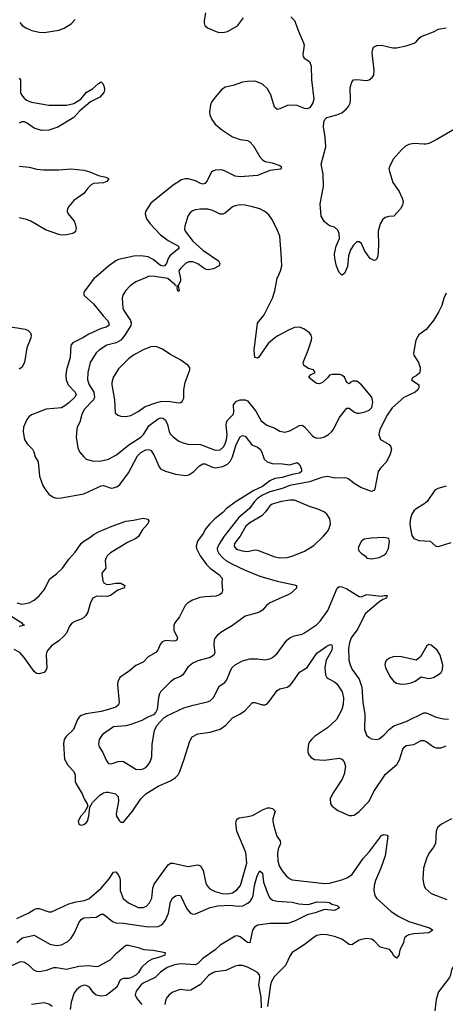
# Model space of a CAD drawing. Header units: inches. Extents: x 1682530 to 1839546, y 640742 to 791647.
# Tile 746 of 923: x 1825834 to 1829264, y 714132 to 722076. Entities that reach past the tile are written whole.
import ezdxf

# ---------------------------------------------------------------- set-up
doc = ezdxf.new("R2010")
doc.units = ezdxf.units.IN
doc.header["$MEASUREMENT"] = 0
doc.layers.add('B8721', color=7, linetype='Continuous')
doc.layers.add('B8722', color=7, linetype='Continuous')

msp = doc.modelspace()

# ---------------------------------------------------------------- linework, layer by layer
at = {"layer": 'B8721', "color": 5}
for points, elevation in [([(1826446.6, 720000), (1826434.9, 719990), (1826359.3, 719890), (1826348, 719870), (1826353, 719850), (1826430, 719783.2), (1826506.2, 719686.1), (1826542.8, 719650), (1826553.6, 719630), (1826551.3, 719610), (1826530, 719596.5), (1826490, 719585.2), (1826390, 719539.1), (1826343.1, 719510), (1826262, 719470), (1826245.8, 719450), (1826242, 719350), (1826211.8, 719250), (1826207.1, 719210), (1826209.4, 719170), (1826223.5, 719130), (1826282, 719070), (1826290.2, 719050), (1826278.9, 719030), (1826230, 718986.1), (1826198.7, 718961.3), (1826170, 718945.6), (1826046.4, 718933.6), (1825930, 718887.4), (1825908.7, 718871.3), (1825891.6, 718850), (1825864.6, 718790), (1825861.1, 718750), (1825874, 718690), (1825894.8, 718654.8), (1825936.5, 718610), (1825948.7, 718590), (1825959.3, 718550), (1825982.6, 718510), (1825993.5, 718393.5), (1826019.2, 718319.2), (1826035.5, 718290), (1826070, 718247.3), (1826102.8, 718222.8), (1826130, 718215.5), (1826170, 718218.7), (1826350, 718251.5), (1826490, 718316.3), (1826510, 718318.4), (1826570, 718296.3), (1826590, 718298.4), (1826621.8, 718310), (1826643.9, 718330), (1826710, 718419.6), (1826782.5, 718557.5), (1826810, 718584.1), (1826850, 718605.8), (1826870, 718609.4), (1826890, 718602.9), (1826896.2, 718596.2), (1826918.9, 718558.9), (1826957.3, 718470), (1826970, 718452.9), (1827010, 718432.5), (1827090, 718409.6), (1827170, 718399.6), (1827196.2, 718403.8), (1827238, 718430), (1827282.4, 718477.6), (1827310, 718493.2), (1827330, 718492.2), (1827379.5, 718470), (1827410, 718461.8), (1827470, 718470.6), (1827510, 718489.5), (1827530, 718511.7), (1827548.7, 718550), (1827579.1, 718650), (1827610, 718710.4), (1827630, 718722.6), (1827650, 718715.3), (1827705.5, 718645.5), (1827750, 718628), (1827771.4, 718611.4), (1827785.9, 718585.9), (1827805, 718530), (1827829.1, 718509.1), (1827870, 718496.8), (1827953.3, 718493.3), (1828010, 718483.6), (1828070, 718504.9), (1828090, 718487.4), (1828105.6, 718450), (1828105.7, 718430), (1828090, 718418.8), (1828030, 718407.2), (1827950, 718381.7), (1827890, 718374.6), (1827850, 718356), (1827790, 718310.2), (1827721.4, 718278.6), (1827570, 718184), (1827498.5, 718130), (1827470, 718099.3), (1827407.2, 718050), (1827365.7, 718010), (1827333.4, 717970), (1827313.4, 717930), (1827267, 717870), (1827256.5, 717830), (1827258.7, 717810), (1827287.2, 717750), (1827339.5, 717679.5), (1827370, 717650.2), (1827438.9, 717599), (1827466.4, 717570), (1827463.1, 717530), (1827468.8, 717470), (1827462.4, 717450), (1827444.5, 717435.6), (1827414.6, 717425.4), (1827330, 717421), (1827286.6, 717413.4), (1827227.3, 717392.7), (1827185.3, 717370), (1827167.2, 717350), (1827121.7, 717258.3), (1827085.3, 717210), (1827075.8, 717190), (1827075.9, 717150), (1827106.2, 717090), (1827100.3, 717070), (1827090, 717063.7), (1827070, 717062.2), (1827010, 717067.4), (1826982.9, 717057.1), (1826965.2, 717034.8), (1826947.2, 716990), (1826930, 716971.3), (1826870, 716935.1), (1826830, 716892.8), (1826770, 716865.1), (1826717.8, 716822.2), (1826640.5, 716770), (1826625.1, 716734.9), (1826622.4, 716710), (1826636.9, 716570), (1826630, 716547.6), (1826608, 716530), (1826550.7, 716510), (1826490, 716495.7), (1826370, 716477), (1826330, 716461.8), (1826314.3, 716450), (1826299.1, 716430), (1826268.8, 716350), (1826208.2, 716291.8), (1826192.4, 716270), (1826187.1, 716232.9), (1826195.8, 716110), (1826222.5, 716062.5), (1826270.5, 716010), (1826281.1, 715981.1), (1826282.4, 715930), (1826288.4, 715910), (1826338, 715830), (1826352.4, 715790), (1826378.8, 715750), (1826382.8, 715730), (1826356.7, 715683.3), (1826326, 715650), (1826304.9, 715610), (1826310, 715586), (1826330, 715578.8), (1826350, 715584), (1826370, 715597.3), (1826379.5, 715610), (1826391.6, 715651.6), (1826398, 715722), (1826419.6, 715760.4), (1826480, 715820), (1826510, 715838.3), (1826530, 715843.7), (1826550, 715844.4), (1826606, 715830), (1826626.4, 715810), (1826631.3, 715770), (1826610.2, 715670), (1826615.2, 715650), (1826635.8, 715615.8), (1826650, 715600.9), (1826670, 715602.3), (1826742.4, 715690), (1826809.6, 715790), (1826849.8, 715830.2), (1826950, 715891.3), (1827050, 715934.9), (1827090, 715962), (1827110, 715983.8), (1827124, 716010), (1827160.4, 716110), (1827204.1, 716255.9), (1827224.7, 716290), (1827270, 716314.2), (1827370, 716328.2), (1827450, 716352.4), (1827494.7, 716385.3), (1827550, 716443.7), (1827607.6, 716472.4), (1827650, 716502.4), (1827710, 716566.7), (1827730, 716567.2), (1827790, 716547.6), (1827810, 716547.4), (1827825.1, 716554.9), (1827844.7, 716575.3), (1827910, 716664.9), (1827930, 716678.7), (1827988.5, 716691.5), (1828010, 716705.3), (1828030, 716726.4), (1828089.2, 716810.8), (1828150, 716848.5), (1828230, 716964.3), (1828310, 717022.9), (1828335.3, 717035.3), (1828350, 717032.2), (1828353.3, 717010), (1828348.6, 716990), (1828303.1, 716910), (1828294.4, 716850), (1828297.8, 716790), (1828308.1, 716770), (1828320, 716760), (1828370, 716733.1), (1828390, 716717.5), (1828433.5, 716653.5), (1828444.2, 716604.2), (1828440.8, 716550), (1828429.4, 716510), (1828387.8, 716430), (1828315.8, 716364.2), (1828210, 716294), (1828184.4, 716270), (1828168.7, 716250), (1828161.3, 716230), (1828155.3, 716190), (1828155.8, 716170), (1828164.2, 716144.2), (1828183.4, 716123.4), (1828210, 716107.7), (1828290, 716103.2), (1828410, 716119), (1828431, 716111), (1828450.3, 716090), (1828459, 716050), (1828449.1, 715990), (1828433.4, 715950), (1828355.2, 715830), (1828336.9, 715790), (1828337.6, 715750), (1828352.4, 715730), (1828397, 715697), (1828490, 715656.4), (1828510, 715654.4), (1828530, 715659.5), (1828570, 715688.7), (1828649.8, 715770), (1828687.9, 715850), (1828782.8, 715990), (1828874, 716066), (1828894.6, 716105.4), (1828922.3, 716190), (1828932.6, 716207.4), (1828950, 716219.7), (1829010, 716229.2), (1829070, 716260.8), (1829090, 716261.5), (1829110, 716254), (1829170, 716208.8), (1829190, 716201.1), (1829230, 716201.7), (1829270, 716217.7)], 620), ([(1826860.9, 720000), (1826770, 719961), (1826724.9, 719930), (1826687.2, 719890), (1826665.7, 719854.3), (1826660.2, 719830), (1826666.2, 719750), (1826672.3, 719730), (1826726.3, 719650), (1826732.4, 719630), (1826728.6, 719610), (1826682.2, 719530), (1826650, 719489.8), (1826611.1, 719468.9), (1826535.8, 719450), (1826473.4, 719410), (1826450, 719389.7), (1826402.6, 719310), (1826383.5, 719230), (1826381.1, 719170), (1826394.5, 719130), (1826432, 719070), (1826437.7, 719030), (1826429.3, 719010), (1826353.2, 718930), (1826335.5, 718890), (1826318.3, 718830), (1826298, 718790), (1826294.9, 718770), (1826288.8, 718708.8), (1826301.4, 718621.4), (1826315.5, 718590), (1826350, 718550.7), (1826370.4, 718530.4), (1826430, 718515.3), (1826490, 718516.5), (1826530, 718526.3), (1826550, 718531.7), (1826615.5, 718564.5), (1826713.4, 718646.6), (1826810, 718708.7), (1826831, 718729), (1826878.3, 718801.7), (1826950, 718855.2), (1826970, 718863.8), (1826990, 718861.5), (1827010, 718845.2), (1827026.3, 718810), (1827039, 718750), (1827050, 718731.5), (1827071, 718710), (1827116.7, 718676.7), (1827144.3, 718664.3), (1827190, 718652.1), (1827290, 718650.2), (1827410, 718602.9), (1827450, 718606.9), (1827476.2, 718630), (1827490, 718654.9), (1827500.2, 718690), (1827505.7, 718730), (1827498.4, 718801.6), (1827502, 718830), (1827512.5, 718847.5), (1827553.7, 718890), (1827560.4, 718910), (1827558.4, 718970), (1827561.7, 718978.3), (1827581.4, 718998.5), (1827611, 719009), (1827650, 719010.4), (1827670, 719000.3), (1827736.7, 718916.7), (1827780.9, 718840.9), (1827825.3, 718805.2), (1827890, 718779.5), (1827930, 718757.1), (1827970, 718747.7), (1828010, 718758), (1828090, 718803), (1828110, 718804.9), (1828130, 718790.8), (1828190, 718721.6), (1828208.2, 718708.2), (1828230, 718700.9), (1828263, 718703), (1828290, 718711.4), (1828323.6, 718730), (1828346.3, 718750), (1828362, 718770), (1828410, 718862.8), (1828470, 718941), (1828490, 718942.8), (1828532, 718910), (1828550, 718902.8), (1828570, 718902.8), (1828609.3, 718910.7), (1828650, 718926), (1828672.1, 718947.9), (1828681.2, 718990), (1828673.2, 719030), (1828590, 719129.3), (1828550, 719160.9), (1828519.1, 719160.9), (1828498, 719150), (1828490, 719138), (1828470, 719148), (1828452.5, 719192.5), (1828430, 719208.7), (1828413.2, 719213.2), (1828350, 719212.7), (1828331.1, 719208.9), (1828318, 719190), (1828274.8, 719150), (1828250, 719139.5), (1828230, 719142), (1828214, 719150), (1828164, 719190), (1828178, 719210), (1828215.3, 719230), (1828202, 719250), (1828162.6, 719262.6), (1828125.2, 719285.2), (1828117.6, 719310), (1828159.7, 719410), (1828186, 719490), (1828187.6, 719510), (1828182.9, 719530), (1828169.7, 719549.7), (1828122.8, 719582.8), (1828090, 719594.3), (1828050, 719592.6), (1828006, 719574), (1827914.9, 719525.1), (1827890.3, 719509.7), (1827837, 719463), (1827758, 719350), (1827750, 719346), (1827729, 719350), (1827722.7, 719410), (1827751.7, 719628.3), (1827803.8, 719696.2), (1827871, 719829), (1827889.6, 719890), (1827909.7, 719990), (1827914.2, 720000)], 640), ([(1827128.6, 720000), (1827130, 719994), (1827130.3, 719970), (1827111, 719930), (1827118, 719890), (1827114.8, 719885.2), (1827110, 719884), (1827107, 719893), (1827103.1, 719916.9), (1827107.3, 719927.3), (1827090, 719929), (1827083.7, 719943.7), (1827070, 719949.5), (1827027.4, 719987.4), (1826956.6, 720000)], 640), ([(1829270.6, 719870), (1829253, 719830), (1829237.1, 719770), (1829210, 719717.2), (1829170, 719649.2), (1829110, 719577.2), (1829050, 719534), (1829025.5, 719490), (1829006.9, 719386.9), (1829010.4, 719370), (1829048, 719310), (1829060.5, 719270), (1829062, 719250), (1829055.1, 719224.9), (1829030, 719203.7), (1829002, 719190), (1828992, 719170), (1829051.3, 719130), (1829050, 719106), (1829042, 719090), (1829022, 719070), (1828930, 719028.7), (1828834.9, 718945.1), (1828794.6, 718885.4), (1828735.5, 718770), (1828728, 718730), (1828742, 718690), (1828810.6, 718650), (1828826, 718630), (1828830.4, 718610), (1828820.4, 718570), (1828790.3, 718509.7), (1828740.7, 718459.3), (1828723, 718430), (1828695.5, 718290), (1828690, 718279), (1828670, 718269.6), (1828583.3, 718303.3), (1828530, 718335.6), (1828487.3, 718370), (1828470, 718377.1), (1828450, 718380.7), (1828376.6, 718376.6), (1828311.6, 718391.6), (1828270, 718383), (1828170, 718347.7), (1828010, 718318.3), (1827950, 718293.2), (1827850, 718266.4), (1827790, 718240.1), (1827750, 718214.1), (1827726.3, 718190), (1827686.4, 718133.6), (1827600.6, 718059.4), (1827481.3, 717910), (1827437.7, 717842.3), (1827426.2, 717810), (1827428.4, 717790), (1827438.3, 717770), (1827470, 717733.9), (1827494.3, 717714.3), (1827544.8, 717684.8), (1827650, 717635.5), (1827770, 717587.2), (1827910, 717546.8), (1828050, 717518), (1828064.9, 717510), (1828065.5, 717490), (1828014.6, 717445.4), (1827850, 717371.1), (1827823.7, 717350), (1827790, 717313.3), (1827770, 717299.7), (1827750, 717289.7), (1827650, 717265.1), (1827550, 717187.6), (1827463.4, 717136.6), (1827427.3, 717110), (1827410.6, 717090), (1827401.6, 717070), (1827398.4, 717030), (1827405.5, 716970), (1827397.3, 716950), (1827368.7, 716931.3), (1827270, 716903.5), (1827230, 716885.4), (1827188.6, 716851.4), (1827150, 716791.6), (1827130, 716777.6), (1827080.7, 716759.3), (1827050, 716735.1), (1826970, 716652.7), (1826961.4, 716638.6), (1826952.3, 716607.7), (1826942.4, 716510), (1826931.8, 716488.2), (1826911.8, 716468.2), (1826867.7, 716450), (1826817.8, 716422.2), (1826730, 716389.8), (1826690, 716380.2), (1826590, 716372.1), (1826500.8, 716310), (1826475.3, 716270), (1826468.9, 716230), (1826474.6, 716210), (1826502.9, 716162.9), (1826530, 716103.1), (1826550, 716075.2), (1826570, 716072.3), (1826628.6, 716091.4), (1826654.4, 716094.4), (1826670, 716090.2), (1826770, 716029.1), (1826810, 716027.1), (1826830, 716031.7), (1826850, 716044.2), (1826870, 716064.9), (1826885.7, 716090), (1826898.3, 716130), (1826901.1, 716230), (1826919.4, 716340.6), (1826938.9, 716381.1), (1826996.1, 716443.9), (1827019.6, 716460.4), (1827156.2, 716523.8), (1827233.2, 716546.8), (1827348.5, 716571.5), (1827370, 716581.1), (1827399.7, 716610), (1827441.7, 716698.3), (1827486, 716730), (1827503.7, 716750), (1827536.2, 716830), (1827547.3, 716850), (1827569.4, 716870), (1827630, 716902.4), (1827690, 716919.3), (1827750, 716918.4), (1827810, 716910.3), (1827850, 716918.9), (1827870.7, 716929.3), (1827910, 716963.1), (1827986.3, 717070), (1828010, 717090.3), (1828045.2, 717105.2), (1828110, 717119.5), (1828130, 717128.5), (1828225.7, 717194.3), (1828256, 717224), (1828317.4, 717310), (1828391.3, 717488.7), (1828410, 717503.8), (1828430, 717501.1), (1828470, 717484), (1828570, 717423.7), (1828590, 717420.5), (1828630, 717438.4), (1828750, 717424), (1828770.5, 717430.5), (1828796, 717430), (1828790.7, 717410), (1828761.3, 717398.7), (1828726.1, 717373.9), (1828618.5, 717281.5), (1828557.9, 717162.1), (1828506.5, 717090), (1828493, 717050), (1828484.8, 717004.8), (1828486.9, 716910), (1828497.3, 716870), (1828514.4, 716834.4), (1828570, 716756.4), (1828592.7, 716690), (1828600.2, 716570), (1828615.8, 716470), (1828612.7, 716350), (1828630, 716304), (1828650, 716285.5), (1828670, 716275.5), (1828710, 716268.2), (1828730, 716273.4), (1828770, 716303), (1828811.3, 716350), (1828850, 716380.2), (1828950, 716414.6), (1829090, 716484.4), (1829110, 716483.2), (1829190, 716448.9), (1829250, 716434.6), (1829290, 716432.7)], 640), ([(1825730, 719603.1), (1825878.9, 719578.9), (1825902, 719570), (1825922.4, 719550), (1825927.2, 719530), (1825924.4, 719510), (1825891.8, 719430), (1825873.7, 719310), (1825852.4, 719270), (1825830, 719255.8)], 580), ([(1829270, 718312.7), (1829205.2, 718294.8), (1829179.1, 718280.9), (1829117.3, 718190), (1829090, 718167.3), (1829028.8, 718131.2), (1829010, 718112.7), (1828993.5, 718086.5), (1828984.4, 718055.6), (1828979.5, 718010), (1828983.7, 717970), (1828994, 717914), (1829010.6, 717890.6), (1829050, 717875.5), (1829142, 717870), (1829188.9, 717828.9), (1829210, 717827), (1829310, 717857.1)], 660), ([(1825810, 717372.2), (1825850, 717359.7), (1825910, 717371.8), (1825950, 717393.5), (1825990, 717427), (1826030, 717475.5), (1826075.7, 717564.3), (1826130, 717605.2), (1826179.3, 717650), (1826232.9, 717727), (1826280.7, 717779.3), (1826330, 717851.5), (1826350, 717869.1), (1826390, 717892), (1826434.4, 717925.6), (1826470, 717944.1), (1826570, 717987.7), (1826690, 718030.3), (1826750, 718037.6), (1826830, 718054.9), (1826867.7, 718047.7), (1826874.2, 718034.2), (1826867, 718010), (1826822, 717958), (1826792, 717908), (1826768.9, 717890), (1826701.9, 717858.1), (1826566.4, 717773.6), (1826540.3, 717750), (1826527, 717730), (1826522.6, 717710), (1826528.2, 717651.8), (1826497.3, 717610), (1826503.8, 717550), (1826512.3, 717532.3), (1826530, 717522), (1826550, 717519.6), (1826610, 717530.2), (1826650, 717530.2), (1826680.4, 717510), (1826678.7, 717501.3), (1826671, 717490), (1826625.1, 717474.9), (1826566.4, 717430), (1826536.1, 717423.9), (1826455.6, 717424.4), (1826423.1, 717410), (1826405.3, 717374.7), (1826382.6, 717297.4), (1826367.4, 717270), (1826349.3, 717250.7), (1826330, 717239.3), (1826278.6, 717221.4), (1826252.9, 717207.1), (1826236.6, 717183.4), (1826210, 717127.8), (1826190, 717102), (1826150, 717064.4), (1826090, 717024.2), (1826059.5, 716990), (1826050.3, 716970), (1826047.8, 716950), (1826053.5, 716846.5), (1826048.2, 716830), (1826030.3, 716809.7), (1825990, 716797.6), (1825970, 716801.6), (1825950, 716816.3), (1825870.4, 716930.4), (1825835.6, 716970), (1825790, 716995.8)], 580), ([(1825770, 717261.5), (1825850.6, 717210), (1825858, 717198), (1825872, 717190), (1825830, 717181.5)], 560), ([(1825810, 714823.5), (1825909, 714871), (1825950, 714898.5), (1825970, 714906.2), (1825990, 714906.7), (1826070, 714879.5), (1826090, 714879.6), (1826230, 714942.1), (1826290, 714960.1), (1826354, 714970), (1826390, 714984.1), (1826491.3, 715068.7), (1826555.5, 715144.5), (1826590, 715199.6), (1826610, 715201.7), (1826630, 715173.7), (1826639.8, 715150), (1826644, 715130), (1826644.5, 715050), (1826666.6, 714986.6), (1826710, 714950.3), (1826790, 714912.2), (1826830, 714912.1), (1826855.1, 714924.9), (1826881.4, 714950), (1826899.4, 714990), (1826906.2, 715070), (1826917.9, 715102.1), (1827030, 715256.4), (1827050, 715270.2), (1827071.3, 715270), (1827190, 715245.2), (1827270, 715258.5), (1827290, 715250.3), (1827312.1, 715212.1), (1827335.5, 715110), (1827346.7, 715086.7), (1827365.2, 715065.2), (1827410, 715041.4), (1827466.3, 715026.3), (1827510, 715023.3), (1827550, 715031.7), (1827585.2, 715054.8), (1827613.7, 715090), (1827664.6, 715270), (1827655.9, 715355.9), (1827583.1, 715530), (1827575.5, 715590), (1827581.6, 715618.4), (1827589.9, 715630.1), (1827603.7, 715636.3), (1827673.7, 715646.3), (1827710, 715657), (1827790, 715701.7), (1827830, 715717.6), (1827850, 715718), (1827871.5, 715711.5), (1827892.9, 715690), (1827874.2, 715630), (1827874, 715610), (1827881.1, 715570), (1827907.2, 715490), (1827933.1, 715450), (1827935.3, 715430), (1827916.6, 715383.4), (1827911.8, 715350), (1827913.5, 715290), (1827924.5, 715250), (1827948.3, 715208.3), (1827980.4, 715170), (1828007.5, 715147.5), (1828030, 715137.3), (1828290, 715105.8), (1828330, 715111), (1828430, 715135.9), (1828470, 715152.1), (1828510, 715175.7), (1828603.1, 715310), (1828653.6, 715366.4), (1828750, 715495), (1828770, 715503.2), (1828795.9, 715495.9), (1828801.3, 715490), (1828780.1, 715330), (1828745.1, 715230), (1828701.2, 715130), (1828690.9, 715090), (1828686.8, 715050), (1828695, 715010), (1828710.2, 714990), (1828824.5, 714884.5), (1828884.2, 714844.2), (1828970, 714799.8), (1829138, 714750), (1829162.8, 714730), (1829130, 714708.6), (1829010, 714701.1), (1828970, 714693), (1828954.7, 714685.3), (1828934.9, 714670), (1828927, 714630), (1828896.5, 714570), (1828890, 714526), (1828870, 714505.6), (1828850, 714524.2), (1828833.9, 714553.9), (1828813.6, 714573.6), (1828750, 714589.8), (1828736.9, 714596.9), (1828690, 714643.5), (1828670, 714657.3), (1828630, 714663.5), (1828590, 714656.4), (1828570, 714649.7), (1828510, 714612.1), (1828490, 714614.5), (1828430, 714657.6), (1828370, 714678.8), (1828310, 714691.9), (1828270, 714695.3), (1828230, 714686.2), (1828206.4, 714673.6), (1828127.5, 714612.5), (1828030.2, 714549.8), (1828013.1, 714526.9), (1827975.1, 714444.9), (1827884.9, 714355.1), (1827863.3, 714316.7), (1827855.1, 714290), (1827830, 714114)], 580), ([(1829315.3, 715630), (1829233.9, 715586.1), (1829202.3, 715557.7), (1829191.2, 715528.8), (1829183.8, 715430), (1829170, 715401.3), (1829131.5, 715350), (1829111.4, 715310), (1829088.4, 715230), (1829082.8, 715142.8), (1829090, 715096), (1829102, 715070), (1829150, 715027.7), (1829277.7, 714977.7)], 620), ([(1825810, 714631.1), (1825850, 714665.3), (1825867.9, 714672.1), (1825950, 714690.1), (1826077.1, 714617.1), (1826130, 714605.5), (1826170, 714612.8), (1826221.4, 714638.6), (1826250, 714665.3), (1826275.3, 714710), (1826310.7, 714789.3), (1826330, 714817), (1826350, 714831.3), (1826450, 714836.5), (1826490, 714860.4), (1826510, 714860.3), (1826581.5, 714801.5), (1826610, 714790.2), (1826670, 714787.8), (1826870, 714758.2), (1826950, 714759.6), (1826982.9, 714777.1), (1827008.2, 714811.8), (1827032.2, 714867.8), (1827050, 714959.1), (1827066, 714990), (1827090, 715007.4), (1827110, 715012.7), (1827130.4, 715010), (1827181.8, 714901.9), (1827210, 714868.4), (1827230, 714860.3), (1827250, 714861.5), (1827370, 714914.4), (1827430, 714928.1), (1827530, 714933.2), (1827595.6, 714924.4), (1827633.2, 714926.8), (1827672.9, 714947.1), (1827692.8, 714967.2), (1827706.9, 714990), (1827714.8, 715010), (1827726.5, 715090), (1827747.9, 715170), (1827770, 715208), (1827790, 715191), (1827797.7, 715117.7), (1827835.3, 715015.3), (1827850.2, 714990.2), (1827872.7, 714972.7), (1827910, 714963.9), (1828030, 714956.1), (1828083.2, 714943.2), (1828150, 714938), (1828170, 714940.2), (1828230, 714960.2), (1828310, 714956), (1828330, 714953.1), (1828350, 714941.6), (1828391.3, 714930), (1828410.6, 714910), (1828370, 714889.8), (1828290, 714898.4), (1828216.3, 714870), (1828150, 714853.4), (1828050, 714802.4), (1827995.2, 714784.8), (1827850, 714784.4), (1827753.4, 714770), (1827726.4, 714753.6), (1827711.4, 714730), (1827690, 714629.6), (1827670, 714629.8), (1827610, 714677.2), (1827590, 714684.2), (1827570, 714682.7), (1827450, 714610.8), (1827408.9, 714571.1), (1827310, 714502), (1827270, 714461.8), (1827250, 714449.8), (1827130, 714458), (1827080.5, 714450), (1827021.3, 714430), (1826970, 714393), (1826926.9, 714350), (1826830, 714302.2), (1826810, 714285.8), (1826779.6, 714250), (1826769.1, 714230), (1826765.4, 714210), (1826778.2, 714178.2), (1826818.5, 714130)], 560), ([(1825693.3, 714410), (1825834.8, 714474.8), (1825850, 714477.3), (1825873.5, 714473.5), (1825905.3, 714450), (1825944.4, 714410), (1825970, 714398.5), (1825990, 714395.8), (1826050, 714407.1), (1826110, 714429.1), (1826130, 714430.2), (1826210, 714416.5), (1826310, 714441.3), (1826390, 714446.7), (1826450, 714438), (1826470, 714440.2), (1826564.5, 714490), (1826613.9, 714546.1), (1826690, 714608.4), (1826710, 714610.3), (1826790, 714591.7), (1826835.8, 714575.8), (1826910, 714568.2), (1827006, 714550), (1827003, 714530), (1826953, 714510), (1826902.6, 714497.4), (1826864.2, 714475.8), (1826816.5, 714430), (1826790.3, 714390), (1826770, 714368.4), (1826730, 714347.1), (1826710, 714341.1), (1826670, 714339.3), (1826644.2, 714330), (1826616, 714270), (1826530, 714204.6), (1826490, 714198.4), (1826450, 714207), (1826430, 714224.2), (1826397.3, 714270), (1826370, 714285.3), (1826350, 714285.6), (1826325.2, 714274.8), (1826292.6, 714250), (1826274.3, 714225.7), (1826250.2, 714150.2), (1826239.6, 714090)], 540), ([(1829984, 714130), (1829910, 714161.6), (1829850, 714198.7), (1829710, 714231.8), (1829656.3, 714290), (1829649.7, 714310), (1829645.1, 714365.1), (1829636.3, 714390), (1829618, 714418), (1829530, 714488.2), (1829490, 714507.1), (1829450, 714508.5), (1829430, 714500.4), (1829361.4, 714458.6), (1829326, 714430), (1829313.4, 714410), (1829306.3, 714370), (1829298, 714350), (1829210, 714233), (1829202.6, 714217.4), (1829189.4, 714170), (1829179.5, 714080.5)], 620), ([(1827783.7, 714103.7), (1827779.9, 714190), (1827761.9, 714290), (1827769.7, 714349.7), (1827768, 714370), (1827749.6, 714390), (1827714, 714410), (1827670, 714432.9), (1827630, 714444.5), (1827594.2, 714445.8), (1827570, 714441.4), (1827495.9, 714404.1), (1827410, 714393.7), (1827390, 714386.5), (1827356.5, 714363.5), (1827290, 714292.7), (1827212.9, 714247.1), (1827190, 714244.1), (1827130, 714250.7), (1827110, 714247.4), (1827068.4, 714230), (1827039.3, 714210), (1827023.8, 714190), (1827013, 714170), (1827003, 714130)], 580), ([(1826094.5, 714114.5), (1826070, 714133.8), (1826030, 714145.3), (1825928.5, 714131.5)], 540)]:
    msp.add_lwpolyline(points, dxfattribs=dict(at, elevation=elevation))
at = {"layer": 'B8721', "color": 5, "elevation": 660}
for points in [[(1826930, 719440.7), (1826890, 719438), (1826830, 719411.8), (1826750, 719369.8), (1826710, 719339.8), (1826630, 719260.7), (1826587.8, 719190), (1826577.3, 719150), (1826576.9, 719130), (1826598, 719010), (1826604.6, 718904.6), (1826625.1, 718885.1), (1826650, 718877), (1826690, 718874.6), (1826730, 718882), (1826790, 718914.9), (1826845.7, 718954.3), (1826930, 718986), (1826970, 718995.4), (1827030, 718998), (1827114.8, 718985.2), (1827130, 718986.8), (1827144.1, 718995.9), (1827156.6, 719023.4), (1827155.8, 719090), (1827168.3, 719150), (1827206, 719250), (1827205.2, 719270), (1827189.2, 719290), (1827133.2, 719330), (1827050, 719375.1), (1826980.5, 719420.5)], [(1828010, 718199.9), (1827944.9, 718190), (1827870, 718168.1), (1827850, 718155.3), (1827814.5, 718105.5), (1827785.3, 718074.7), (1827690, 718017.9), (1827656.8, 717990), (1827610, 717908.9), (1827565.7, 717850), (1827563.2, 717830), (1827574.9, 717810), (1827590, 717800.7), (1827626.8, 717790), (1827670, 717786.7), (1827730, 717799.7), (1827750, 717797.6), (1827890, 717742.7), (1827930, 717734), (1827990, 717736.1), (1828030, 717747.9), (1828130, 717788.9), (1828204.9, 717835.1), (1828282.9, 717910), (1828313.6, 717946.4), (1828327.3, 717970), (1828339.5, 718010), (1828334, 718050), (1828310, 718086.6), (1828290, 718103.6), (1828244.7, 718124.7), (1828170, 718147.7), (1828050, 718198.9)], [(1828770, 717897.6), (1828665.5, 717894.5), (1828610, 717885.2), (1828590, 717869), (1828567.7, 717830), (1828563, 717810), (1828568, 717790), (1828588.7, 717768.7), (1828618, 717750), (1828631, 717731), (1828670, 717726.8), (1828730, 717737.3), (1828770, 717757.1), (1828788.3, 717771.7), (1828806.6, 717810), (1828813.2, 717870), (1828809.3, 717889.3)], [(1829130, 717035.3), (1829115.3, 717024.7), (1829064.1, 716935.9), (1829030.5, 716909.5), (1828910, 716936.3), (1828870, 716938.4), (1828844.1, 716935.9), (1828814.6, 716925.4), (1828790.4, 716909.6), (1828782.8, 716897.2), (1828777.1, 716870), (1828782.4, 716850), (1828817.2, 716777.2), (1828850, 716736.3), (1828870, 716723), (1828910, 716714.9), (1828950, 716717.1), (1828990, 716726), (1829021, 716739), (1829070, 716774.8), (1829130, 716760.5), (1829170, 716770.4), (1829210, 716793), (1829229.4, 716810), (1829240.7, 716830), (1829245.1, 716870), (1829222.9, 716950), (1829198, 716990), (1829150, 717029)]]:
    msp.add_lwpolyline(points, close=True, dxfattribs=at)
at = {"layer": 'B8722', "color": 5}
for points, elevation in [([(1827331.5, 722131.5), (1827321.1, 722070), (1827320.3, 722050), (1827327, 722030), (1827348.4, 722010), (1827430, 721976.9), (1827470, 721972.6), (1827510, 721981.3), (1827590, 722027.4), (1827637.1, 722090)], 620), ([(1825834.1, 722054.1), (1825853.4, 722030), (1825884, 722010), (1825931, 721990), (1825990, 721974.6), (1826030, 721973.1), (1826150, 721992.4), (1826191.2, 722008.8), (1826250, 722044), (1826281, 722079)], 620), ([(1828018.9, 722098.9), (1828050, 722070.6), (1828085.3, 721970), (1828122.4, 721890), (1828126, 721870), (1828116, 721796), (1828118, 721778), (1828125.4, 721765.4), (1828170, 721738), (1828182, 721702), (1828184.4, 721590), (1828204.4, 721435.6), (1828195.3, 721404.7), (1828180.9, 721379.1), (1828170, 721366), (1828150, 721358), (1828130, 721360.9), (1828070, 721384.2), (1828010, 721387.8), (1827990, 721384.2), (1827930, 721357), (1827910, 721352.7), (1827887, 721370), (1827857.7, 721470), (1827830, 721518.7), (1827790, 721555.1), (1827767.9, 721568), (1827730, 721579.8), (1827670, 721578.5), (1827630, 721571.4), (1827554.9, 721545.1), (1827490, 721530.8), (1827460.3, 721510), (1827408.3, 721451.7), (1827380.4, 721410), (1827372.4, 721390), (1827364.4, 721330), (1827366, 721310), (1827381.3, 721270), (1827410, 721232.4), (1827461.6, 721190), (1827550, 721130.3), (1827610, 721110.4), (1827670, 721102.4), (1827690, 721090.4), (1827718.7, 721058.7), (1827770.4, 720970), (1827790, 720946), (1827811.8, 720931.8), (1827870, 720921.6), (1827930, 720901), (1827944.7, 720890), (1827938, 720870), (1827850, 720859.7), (1827750, 720818.7), (1827610, 720807.8), (1827570, 720813.8), (1827500.5, 720850), (1827470, 720861.1), (1827450, 720865), (1827410, 720863.5), (1827390, 720855.4), (1827376.4, 720843.6), (1827343.9, 720776.1), (1827325.9, 720754.1), (1827310, 720748.5), (1827290, 720753.5), (1827250, 720777.2), (1827192.5, 720792.5), (1827170, 720791.8), (1827136.9, 720783.1), (1827070, 720742), (1826890, 720595.1), (1826848.9, 720530), (1826845.3, 720510), (1826856.5, 720470), (1826886, 720430), (1826970, 720339.4), (1827030, 720294.6), (1827112.6, 720250), (1827115.6, 720230), (1827042.7, 720170), (1827030.1, 720150), (1827018, 720110), (1827000.3, 720090), (1826990, 720086.6), (1826970, 720092.5), (1826910, 720140.5), (1826870, 720163.2), (1826810, 720171.2), (1826752.9, 720167.2), (1826630, 720141.1), (1826610, 720130.7), (1826552, 720090), (1826446.6, 720000)], 620), ([(1829407.4, 721232.6), (1829190, 721107.8), (1829130, 721078), (1829110, 721071.2), (1829090, 721071.1), (1829010, 721078.3), (1828971.3, 721070), (1828944.3, 721055.7), (1828910, 721026), (1828843.1, 720950), (1828813.4, 720890), (1828810.3, 720870), (1828842.5, 720762.5), (1828891.6, 720690), (1828917.4, 720637.4), (1828923.9, 720610), (1828919.3, 720580.7), (1828903.6, 720550), (1828850, 720491.8), (1828810, 720489.3), (1828778.8, 720481.2), (1828758, 720462), (1828738.8, 720430), (1828724, 720370), (1828726.2, 720253.8), (1828719.1, 720170), (1828712.8, 720147.2), (1828702.8, 720137.2), (1828690, 720133.2), (1828659, 720150), (1828641.2, 720170), (1828614.2, 720214.2), (1828589.7, 720269.7), (1828570, 720282.9), (1828550, 720282.9), (1828523, 720257), (1828500, 720220.1), (1828484.9, 720170), (1828475.6, 720084.4), (1828452.4, 720027.6), (1828430, 720014), (1828410, 720037.2), (1828388.4, 720088.5), (1828375.1, 720150), (1828371.9, 720188.1), (1828385.1, 720250), (1828412, 720310), (1828409.4, 720350), (1828396.9, 720376.9), (1828370, 720401.2), (1828330, 720414), (1828290, 720445.2), (1828262.9, 720490), (1828256, 720590), (1828282, 720730), (1828280.7, 720830), (1828264.7, 720910), (1828300.5, 721050), (1828295.1, 721130), (1828281.2, 721210), (1828284, 721250), (1828294, 721270), (1828310, 721286), (1828390, 721308), (1828430, 721325.5), (1828465.6, 721354.4), (1828483.3, 721376.7), (1828496.2, 721403.8), (1828500.5, 721430), (1828496.3, 721530), (1828510, 721571), (1828525.2, 721590), (1828550, 721594.4), (1828630, 721585.5), (1828650, 721590.7), (1828675.1, 721610), (1828687, 721630), (1828691.3, 721668.7), (1828675.8, 721810), (1828676.9, 721830), (1828686.6, 721853.4), (1828711.8, 721868.2), (1828749.6, 721870.4), (1828842, 721850), (1828870, 721848.9), (1828950, 721866.7), (1829012.9, 721887.1), (1829030, 721896.4), (1829053.3, 721926.7), (1829070, 721939.5), (1829170, 721978.9), (1829210, 721999.6), (1829270, 722011.7)], 620), ([(1825830, 721603.7), (1825841.7, 721590), (1825841.2, 721490), (1825848, 721470), (1825870, 721442), (1825890, 721427.5), (1825930, 721411.8), (1826070, 721385.5), (1826210, 721386.7), (1826270, 721400.1), (1826325.7, 721434.3), (1826370, 721488.7), (1826421.1, 721518.9), (1826470, 721562.8), (1826490, 721574.8), (1826502.8, 721562.8), (1826514.4, 721534.4), (1826518, 721510), (1826511.3, 721490), (1826479, 721450), (1826405.8, 721414.2), (1826319.1, 721340.9), (1826270, 721288.4), (1826141.6, 721210), (1826070, 721184.1), (1826010, 721182.8), (1825950, 721199.8), (1825890, 721244.7), (1825870, 721252.4), (1825850, 721251.2), (1825830, 721242)], 580), ([(1825830, 720894.9), (1825910, 720885.8), (1825971.3, 720870), (1826025.1, 720865.1), (1826150, 720863.8), (1826250, 720871.8), (1826350, 720861.4), (1826390, 720851), (1826470, 720819.7), (1826527.1, 720807.1), (1826551.8, 720791.8), (1826535.5, 720770), (1826510, 720760.9), (1826430, 720754.6), (1826410, 720744.3), (1826382.5, 720717.5), (1826350, 720673.7), (1826270, 720618.8), (1826228.9, 720570), (1826218, 720550), (1826216.5, 720530), (1826225.3, 720510), (1826272.2, 720450), (1826282.4, 720430), (1826287.9, 720392.1), (1826284, 720370), (1826278, 720362), (1826262, 720350), (1826210, 720340.4), (1826170, 720338.2), (1826150, 720342.4), (1826041.7, 720381.7), (1825923.5, 720450), (1825890, 720464.5), (1825830, 720478.4)], 580), ([(1827914.2, 720000), (1827936.9, 720050), (1827945.4, 720090), (1827942, 720190), (1827929.6, 720330), (1827905.6, 720390), (1827865.6, 720465.6), (1827840.8, 720500.8), (1827810, 720529.4), (1827770, 720549.4), (1827710, 720566.6), (1827650, 720579.5), (1827610, 720582.9), (1827570, 720575.1), (1827550, 720565.6), (1827490, 720516.3), (1827470, 720506.3), (1827450, 720508), (1827390, 720537.7), (1827350, 720547.3), (1827290, 720547.1), (1827250, 720542), (1827226.9, 720533.1), (1827205.4, 720514.6), (1827190.4, 720490), (1827163.8, 720410), (1827162.4, 720390), (1827168.4, 720370), (1827229.4, 720290), (1827310, 720217.5), (1827437.3, 720130), (1827447.3, 720110), (1827442.8, 720090), (1827394.9, 720065.1), (1827350, 720058.7), (1827330, 720064.5), (1827270, 720105.4), (1827230, 720122.5), (1827197.6, 720122.4), (1827170.3, 720110), (1827130.5, 720070), (1827117.1, 720050), (1827128.6, 720000)], 640), ([(1826956.6, 720000), (1826910, 720008.3), (1826870, 720003.9), (1826860.9, 720000)], 640)]:
    msp.add_lwpolyline(points, dxfattribs=dict(at, elevation=elevation))

doc.saveas('drawing.dxf')
